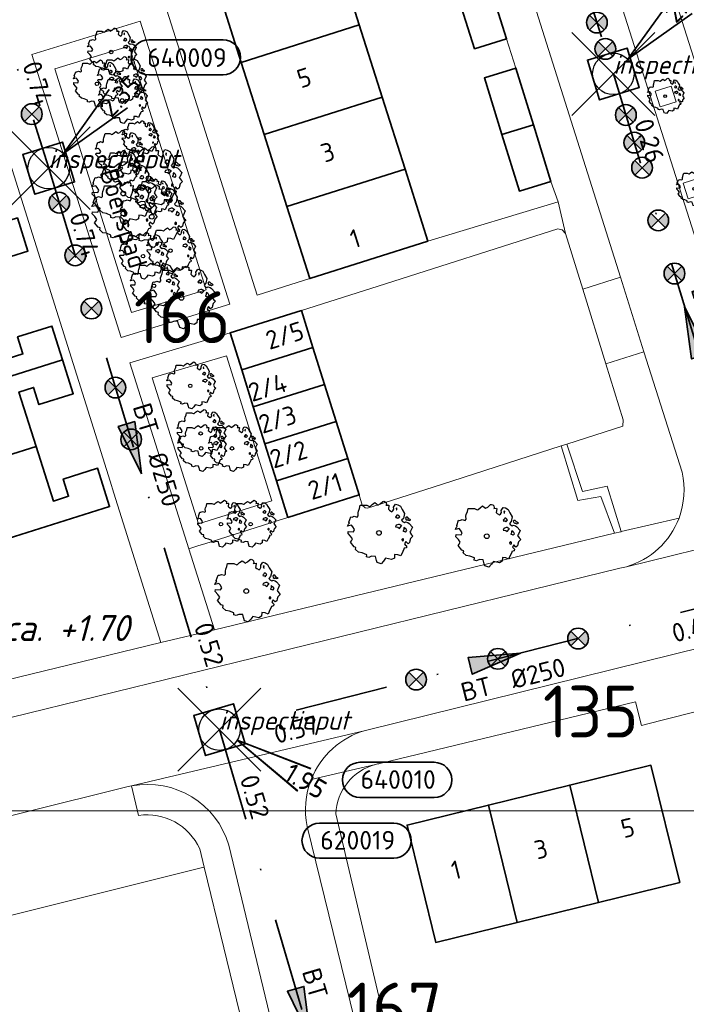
# Model space of a CAD drawing. Header units: metres. Extents: x 152391 to 157968, y 462336 to 467280.
# Tile 643 of 656: x 156757 to 156805, y 464597 to 464668. Entities that reach past the tile are written whole.
import ezdxf
from ezdxf.enums import TextEntityAlignment as Align

# ---------------------------------------------------------------- set-up
doc = ezdxf.new("R2010")
doc.units = ezdxf.units.M
doc.header["$LTSCALE"] = 0.75
doc.header["$PDMODE"] = 3
doc.header["$PDSIZE"] = 3
doc.linetypes.add('RI-VWA_BETON', pattern=[19, 9, -5, 0, -5])
doc.layers.get('0').update_dxf_attribs({"lineweight": 25})
doc.layers.get('defpoints').update_dxf_attribs({"lineweight": 25})
for name, color, linetype, lineweight in [('B-GV-GR-BOOM-S', 252, 'Continuous', 25), ('B-WE-GR-BEPLANTING_CULTUUR_HEESTERS-GV', 251, 'Continuous', 18), ('B-WE-GR-GROENVOORZIENING-GV', 251, 'Continuous', 18), ('B-WE-GR-HAAG-GV', 251, 'Continuous', 13), ('B-WE-OG-BEBOUWING-GV', 6, 'Continuous', 35), ('B-WE-OG-BEBOUWING-T18', 1, 'Continuous', 18), ('B-WE-OG-TERREIN_CULTUURSCHEIDING-GV', 251, 'Continuous', 18), ('B-WE-OG-TOPOGRAFIE-T18', 1, 'Continuous', 18), ('B-WE-VH-VERHARDING_ASFALT-GV', 251, 'Continuous', 18), ('B-WE-VH-VERHARDING_BETONSTRAATSTEEN-GV', 251, 'Continuous', 18), ('B-WE-VH-VERHARDING_TEGEL-GV', 251, 'Continuous', 18), ('N-OI-RI-T50', 130, 'Continuous', 50), ('N-OI-RI-VWA_PUTNUMMER-S @ 0.75', 36, 'Continuous', 35), ('N-OI-RI-VWA_RIOOLPUT_INSPECTIEPUT-S', 36, 'Continuous', 35), ('N-OI-RI-VWA_STROOMRICHTING-S @ 0.75', 36, 'Continuous', 35), ('N-OI-RI-VWA_TRANSPORTLEIDING_BETON_250-G', 36, 'RI-VWA_BETON', 35), ('N-OI-WH-T25', 2, 'Continuous', 25)]:
    doc.layers.add(name, color=color, linetype=linetype, lineweight=lineweight)
doc.layers.add('inspectieput', color=7, linetype='Continuous', plot=False)
doc.layers.add('N-OI-RI-VRIJVERVAL_HULPSTUK-S', color=210, linetype='Continuous', lineweight=35, plot=False)
doc.layers.add('X-XX-AL-TEKENBLAD_HULPLIJN-G', color=7, linetype='Continuous', lineweight=18, plot=False)
doc.styles.add('NLCS-ISO', font='isocpeur.ttf')
doc.styles.add('NLCS-ISO-M500-T18_CURSIEF', font='NLCS-ISO.ttf', dxfattribs={"oblique": 15, "height": 0.9})
doc.styles.add('NLCS-ISO-M750-T18', font='NLCS-ISO.ttf', dxfattribs={"height": 1.35})
doc.styles.add('NLCS-ISO-M750-T18_CURSIEF', font='NLCS-ISO.ttf', dxfattribs={"oblique": 15, "height": 1.35})
doc.styles.add('NLCS-ISO-M750-T50', font='NLCS-ISO.ttf', dxfattribs={"height": 3.75})

# ---------------------------------------------------------------- blocks, each defined once
blk = doc.blocks.new('*U65')
at = {"ltscale": 0.1}
blk.add_hatch(color=256, dxfattribs=at).paths.add_polyline_path([(2.5, 0), (-2.5, -0.833), (-2.5, 0.833)])
at = {"ltscale": 0.1, "flags": 128}
blk.add_lwpolyline([(2.5, 0), (-2.5, -0.833), (-2.5, 0.833)], close=True, dxfattribs=at)
at = {"ltscale": 0.1, "style": 'NLCS-ISO'}
for tag, p in [('BOBL', (-18.109, -3.24)), ('MAT', (-1, -3.74))]:
    blk.add_attdef(tag, text='', height=1.8, dxfattribs=at).set_placement(p, align=Align.BOTTOM_RIGHT)
for tag, p in [('BOBR', (17.163, -3.236)), ('DIA', (1, -3.74))]:
    blk.add_attdef(tag, text='', height=1.8, dxfattribs=at).set_placement(p, align=Align.BOTTOM_LEFT)
at = {"layer": 'defpoints', "ltscale": 0.1, "style": 'NLCS-ISO', "flags": 1}
blk.add_attdef('JVA', text='', height=1.8, dxfattribs=at).set_placement((0, -1), align=Align.TOP_CENTER)
blk = doc.blocks.new('B-SRI-PUT_VWA-SO')
at = {"flags": 128}
blk.add_lwpolyline([(-2, 2), (2, 2), (2, -2), (-2, -2)], close=True, dxfattribs=at)
at = {"lineweight": -3, "flags": 128}
blk.add_lwpolyline([(2, -2), (2, 2), (-2, 2), (-2, -2)], close=True, dxfattribs=at)
at = {"lineweight": -3}
blk.add_circle((0, 0), 2, dxfattribs=at)
blk = doc.blocks.new('*U309')
for q in [(7.55, -5.901), (8.819, -3.747)]:
    blk.add_line((1.723, -1.016), q)
blk.add_lwpolyline([(20.711, -6.535), (13.553, -6.535, -1), (13.553, -3.151), (20.711, -3.151, -1)], format="xyb", close=True)
at = {"ltscale": 0.1, "style": 'NLCS-ISO'}
blk.add_attdef('PUTNR', text='', height=1.8, dxfattribs=at).set_placement((17.234, -3.011), align=Align.MIDDLE_CENTER)
blk.add_attdef('PUTHGT', text='', height=1.8, rotation=329.48519, dxfattribs=at).set_placement((6.574, -3.907), align=Align.MIDDLE_LEFT)
blk = doc.blocks.new('*U178')
for q in [(5.834, 7.601), (7.601, 5.834)]:
    blk.add_line((1.414, 1.414), q)
blk.add_lwpolyline([(16.81, 12.391), (9.652, 12.391, 1), (9.652, 9.007), (16.81, 9.007, 1)], format="xyb", close=True)
at = {"ltscale": 0.1, "style": 'NLCS-ISO'}
blk.add_attdef('PUTHGT', text='', height=1.8, rotation=45, dxfattribs=at).set_placement((5.388, 5.428), align=Align.MIDDLE_LEFT)
blk.add_attdef('PUTNR', text='', height=1.8, dxfattribs=at).set_placement((13.333, 10.667), align=Align.MIDDLE_CENTER)
blk = doc.blocks.new('*U308')
for q in [(7.522, -5.936), (8.801, -3.788)]:
    blk.add_line((1.718, -1.024), q)
blk.add_lwpolyline([(16.81, -12.391), (9.652, -12.391, -1), (9.652, -9.007), (16.81, -9.007, -1)], format="xyb", close=True)
at = {"ltscale": 0.1, "style": 'NLCS-ISO'}
blk.add_attdef('PUTHGT', text='', height=1.8, rotation=329.21537, dxfattribs=at).set_placement((6.556, -3.938), align=Align.MIDDLE_LEFT)
blk.add_attdef('PUTNR', text='', height=1.8, dxfattribs=at).set_placement((13.333, -8.867), align=Align.MIDDLE_CENTER)
blk = doc.blocks.new('*U44')
at = {"ltscale": 0.1}
blk.add_hatch(color=256, dxfattribs=at).paths.add_polyline_path([(2.5, 0), (-2.5, -0.833), (-2.5, 0.833)])
at = {"ltscale": 0.1, "flags": 128}
blk.add_lwpolyline([(2.5, 0), (-2.5, -0.833), (-2.5, 0.833)], close=True, dxfattribs=at)
at = {"ltscale": 0.1, "style": 'NLCS-ISO'}
for tag, p in [('MAT', (-1, 0.5)), ('BOBL', (-19.223, 0))]:
    blk.add_attdef(tag, text='', height=1.8, dxfattribs=at).set_placement(p, align=Align.BOTTOM_RIGHT)
for tag, p in [('DIA', (1, 0.5)), ('BOBR', (18.277, -0.005))]:
    blk.add_attdef(tag, text='', height=1.8, dxfattribs=at).set_placement(p, align=Align.BOTTOM_LEFT)
at = {"layer": 'defpoints', "ltscale": 0.1, "style": 'NLCS-ISO', "flags": 1}
blk.add_attdef('JVA', text='', height=1.8, dxfattribs=at).set_placement((0, -1), align=Align.TOP_CENTER)
blk = doc.blocks.new('*U45')
at = {"ltscale": 0.1}
blk.add_hatch(color=256, dxfattribs=at).paths.add_polyline_path([(2.5, 0), (-2.5, -0.833), (-2.5, 0.833)])
at = {"ltscale": 0.1, "flags": 128}
blk.add_lwpolyline([(2.5, 0), (-2.5, -0.833), (-2.5, 0.833)], close=True, dxfattribs=at)
at = {"ltscale": 0.1, "style": 'NLCS-ISO'}
for tag, p in [('MAT', (-1, 0.5)), ('BOBL', (-18.966, 0))]:
    blk.add_attdef(tag, text='', height=1.8, dxfattribs=at).set_placement(p, align=Align.BOTTOM_RIGHT)
for tag, p in [('DIA', (1, 0.5)), ('BOBR', (18.02, -0.004))]:
    blk.add_attdef(tag, text='', height=1.8, dxfattribs=at).set_placement(p, align=Align.BOTTOM_LEFT)
at = {"layer": 'defpoints', "ltscale": 0.1, "style": 'NLCS-ISO', "flags": 1}
blk.add_attdef('JVA', text='', height=1.8, dxfattribs=at).set_placement((0, -1), align=Align.TOP_CENTER)
blk = doc.blocks.new('*U46')
at = {"ltscale": 0.1}
blk.add_hatch(color=256, dxfattribs=at).paths.add_polyline_path([(2.5, 0), (-2.5, -0.833), (-2.5, 0.833)])
at = {"ltscale": 0.1, "flags": 128}
blk.add_lwpolyline([(2.5, 0), (-2.5, -0.833), (-2.5, 0.833)], close=True, dxfattribs=at)
at = {"ltscale": 0.1, "style": 'NLCS-ISO'}
for tag, p in [('MAT', (-1, 0.5)), ('BOBL', (-21.801, 0))]:
    blk.add_attdef(tag, text='', height=1.8, dxfattribs=at).set_placement(p, align=Align.BOTTOM_RIGHT)
for tag, p in [('DIA', (1, 0.5)), ('BOBR', (20.855, -0.006))]:
    blk.add_attdef(tag, text='', height=1.8, dxfattribs=at).set_placement(p, align=Align.BOTTOM_LEFT)
at = {"layer": 'defpoints', "ltscale": 0.1, "style": 'NLCS-ISO', "flags": 1}
blk.add_attdef('JVA', text='', height=1.8, dxfattribs=at).set_placement((0, -1), align=Align.TOP_CENTER)
blk = doc.blocks.new('*U66')
at = {"ltscale": 0.1}
blk.add_hatch(color=256, dxfattribs=at).paths.add_polyline_path([(-2.5, 0), (2.5, -0.833), (2.5, 0.833)])
at = {"ltscale": 0.1, "flags": 128}
blk.add_lwpolyline([(-2.5, 0), (2.5, -0.833), (2.5, 0.833)], close=True, dxfattribs=at)
at = {"ltscale": 0.1, "style": 'NLCS-ISO'}
for tag, p in [('MAT', (-1, 0.5)), ('BOBL', (-16.66, 0))]:
    blk.add_attdef(tag, text='', height=1.8, dxfattribs=at).set_placement(p, align=Align.BOTTOM_RIGHT)
for tag, p in [('DIA', (1, 0.5)), ('BOBR', (15.714, -0.003))]:
    blk.add_attdef(tag, text='', height=1.8, dxfattribs=at).set_placement(p, align=Align.BOTTOM_LEFT)
at = {"layer": 'defpoints', "ltscale": 0.1, "style": 'NLCS-ISO', "flags": 1}
blk.add_attdef('JVA', text='', height=1.8, dxfattribs=at).set_placement((0, -1), align=Align.TOP_CENTER)
blk = doc.blocks.new('SRI-HULP')
h = blk.add_hatch(color=256)
h.dxf.hatch_style = 1
h.paths.add_polyline_path([(-0.707, 0.707, 0.198912), (-1, 0, 0.198912), (-0.707, -0.707), (0, 0)])
h = blk.add_hatch(color=256)
h.dxf.hatch_style = 1
h.paths.add_polyline_path([(1, 0, 0.198912), (0.707, 0.707), (0, 0), (0.707, -0.707, 0.198912)])
for p, q in [((-0.707, 0.707), (0.707, -0.707)), ((-0.707, -0.707), (0.707, 0.707))]:
    blk.add_line(p, q)
blk.add_circle((0, 0), 1)
blk = doc.blocks.new('ACMAP_ANN_TEMPLATE_type knoop')
at = {"layer": 'defpoints', "style": 'NLCS-ISO-M750-T18_CURSIEF', "oblique": 15}
blk.add_attdef('type_knoop', (0, 0), '', height=1.35, dxfattribs=at)
blk = doc.blocks.new('SGR-BOOM_21_30')
at = {"linetype": 'Continuous'}
for p, q in [((-1.051, 1.335), (-1.016, 1.499)), ((-1.016, 1.499), (-0.668, 1.499)), ((-0.668, 1.499), (-0.516, 1.433)), ((-0.516, 1.433), (-0.47, 1.45)), ((-0.47, 1.45), (-0.365, 1.548)), ((-0.365, 1.548), (-0.226, 1.647)), ((-0.226, 1.647), (-0.133, 1.581)), ((-0.133, 1.581), (-0.063, 1.515)), ((-0.063, 1.515), (0.065, 1.581)), ((0.065, 1.581), (0.205, 1.712)), ((0.205, 1.712), (0.263, 1.729)), ((0.263, 1.729), (0.333, 1.696)), ((0.333, 1.696), (0.391, 1.647)), ((0.402, 1.532), (0.379, 1.499)), ((0.379, 1.499), (0.53, 1.515)), ((0.391, 1.647), (0.402, 1.532)), ((0.542, 1.483), (0.507, 1.285)), ((0.53, 1.515), (0.542, 1.483)), ((0.786, 1.4), (0.891, 1.565)), ((0.891, 1.565), (1.019, 1.532)), ((1.019, 1.532), (1.158, 1.45)), ((1.158, 1.45), (1.251, 1.269)), ((-1.633, 0.579), (-1.528, 0.875)), ((-1.528, 0.875), (-1.458, 0.858)), ((-1.458, 0.858), (-1.342, 0.908)), ((-1.342, 0.908), (-1.179, 0.858)), ((-1.179, 0.858), (-1.121, 0.924)), ((-1.133, 1.088), (-1.109, 1.187)), ((-1.121, 0.924), (-1.133, 1.088)), ((-1.109, 1.187), (-1.051, 1.335)), ((0.507, 1.285), (0.565, 1.236)), ((0.565, 1.236), (0.693, 1.154)), ((0.693, 1.154), (0.751, 1.203)), ((0.751, 1.203), (0.798, 1.285)), ((0.798, 1.285), (0.786, 1.4)), ((0.937, 0.908), (0.891, 0.875)), ((0.891, 0.875), (0.926, 0.825)), ((0.972, 1.368), (0.926, 1.335)), ((0.926, 1.335), (0.949, 1.253)), ((0.926, 0.825), (0.984, 0.842)), ((0.972, 0.973), (0.937, 0.908)), ((0.949, 1.253), (0.961, 1.236)), ((0.961, 1.269), (0.972, 1.368)), ((1.03, 0.973), (0.972, 0.973)), ((0.984, 0.842), (1.03, 0.776)), ((1.077, 0.94), (1.03, 0.973)), ((1.03, 0.776), (1.077, 0.842)), ((1.124, 0.875), (1.077, 0.94)), ((1.077, 0.842), (1.124, 0.875)), ((1.321, 0.793), (1.228, 0.694)), ((1.251, 1.269), (1.379, 1.055)), ((1.379, 1.055), (1.321, 0.793)), ((1.472, 0.858), (1.438, 0.809)), ((1.438, 0.809), (1.461, 0.743)), ((1.461, 0.743), (1.531, 0.694)), ((1.542, 0.858), (1.472, 0.858)), ((1.531, 0.727), (1.635, 0.678)), ((1.531, 0.694), (1.542, 0.727)), ((1.624, 0.76), (1.542, 0.858)), ((1.728, 0.71), (1.624, 0.76)), ((-1.703, 0.365), (-1.656, 0.48)), ((-1.493, 0.415), (-1.703, 0.365)), ((-1.679, -0.029), (-1.668, 0.086)), ((-1.668, 0.086), (-1.389, 0.07)), ((-1.656, 0.48), (-1.598, 0.53)), ((-1.598, 0.53), (-1.633, 0.579)), ((-1.423, 0.333), (-1.493, 0.415)), ((-1.33, 0.185), (-1.423, 0.333)), ((-1.389, 0.07), (-1.33, 0.185)), ((0.926, 0.415), (0.891, 0.333)), ((0.891, 0.333), (1.03, 0.316)), ((1.054, 0.464), (0.926, 0.415)), ((1.03, 0.316), (1.112, 0.251)), ((1.112, 0.464), (1.054, 0.464)), ((1.217, 0.398), (1.112, 0.464)), ((1.112, 0.251), (1.205, 0.365)), ((1.205, 0.365), (1.24, 0.415)), ((1.228, 0.694), (1.275, 0.628)), ((1.275, 0.628), (1.379, 0.563)), ((1.344, 0.185), (1.31, 0.103)), ((1.434, 0.049), (1.31, 0.103)), ((1.356, 0.3), (1.344, 0.234)), ((1.344, 0.234), (1.344, 0.185)), ((1.426, 0.234), (1.356, 0.3)), ((1.379, 0.563), (1.438, 0.595)), ((1.472, 0.201), (1.426, 0.234)), ((1.434, 0.049), (1.507, 0.136)), ((1.438, 0.595), (1.565, 0.563)), ((1.507, 0.136), (1.472, 0.201)), ((1.565, 0.563), (1.635, 0.513)), ((1.635, 0.678), (1.728, 0.71)), ((1.635, 0.513), (1.81, 0.316)), ((1.717, 0.103), (1.67, 0.037)), ((1.67, 0.037), (1.763, -0.094)), ((1.81, 0.316), (1.717, 0.103)), ((-1.54, -0.177), (-1.679, -0.029)), ((-1.551, -0.505), (-1.493, -0.423)), ((-1.354, -0.752), (-1.551, -0.505)), ((-1.435, -0.324), (-1.54, -0.177)), ((-1.493, -0.423), (-1.435, -0.324)), ((1.286, -0.292), (1.24, -0.357)), ((1.24, -0.357), (1.251, -0.423)), ((1.263, -0.423), (1.333, -0.407)), ((1.333, -0.341), (1.286, -0.292)), ((1.333, -0.407), (1.333, -0.341)), ((1.461, -0.472), (1.391, -0.587)), ((1.391, -0.587), (1.426, -0.637)), ((1.426, -0.637), (1.496, -0.702)), ((1.577, -0.587), (1.461, -0.472)), ((1.496, -0.702), (1.484, -0.801)), ((1.658, -0.522), (1.577, -0.587)), ((1.682, -0.423), (1.658, -0.522)), ((1.717, -0.308), (1.682, -0.423)), ((1.845, -0.177), (1.717, -0.308)), ((1.763, -0.094), (1.845, -0.177)), ((-1.249, -0.784), (-1.354, -0.752)), ((-1.272, -0.899), (-1.249, -0.784)), ((-1.109, -1.047), (-1.272, -0.899)), ((-0.912, -1.08), (-1.109, -1.047)), ((-0.668, -1.179), (-0.912, -1.08)), ((-0.679, -1.294), (-0.668, -1.179)), ((-0.551, -1.326), (-0.679, -1.294)), ((-0.4, -1.261), (-0.551, -1.326)), ((-0.191, -1.277), (-0.4, -1.261)), ((-0.156, -1.425), (-0.191, -1.277)), ((0.356, -1.376), (0.251, -1.524)), ((0.682, -1.441), (0.356, -1.376)), ((0.833, -1.359), (0.682, -1.441)), ((0.844, -1.162), (0.833, -1.359)), ((1.03, -1.179), (0.844, -1.162)), ((1.182, -1.244), (1.03, -1.179)), ((1.286, -1.014), (1.182, -1.244)), ((1.356, -0.883), (1.286, -1.014)), ((1.368, -0.834), (1.356, -0.883)), ((1.484, -0.801), (1.368, -0.834)), ((-0.133, -1.491), (-0.156, -1.425)), ((-0.098, -1.606), (-0.133, -1.491)), ((0.112, -1.671), (-0.098, -1.606)), ((0.251, -1.524), (0.112, -1.671))]:
    blk.add_line(p, q, dxfattribs=at)
blk.add_circle((0, 0), 0.126, dxfattribs=at)
blk = doc.blocks.new('SGR-BOOM_31_50')
at = {"linetype": 'Continuous'}
for p, q in [((-0.487, 2.064), (-0.301, 2.196)), ((-0.301, 2.196), (-0.177, 2.108)), ((0.087, 2.108), (0.273, 2.283)), ((0.273, 2.283), (0.351, 2.305)), ((0.351, 2.305), (0.444, 2.261)), ((0.444, 2.261), (0.521, 2.196)), ((0.521, 2.196), (0.537, 2.042)), ((-1.51, 1.451), (-1.479, 1.582)), ((-1.495, 1.232), (-1.51, 1.451)), ((-1.479, 1.582), (-1.402, 1.78)), ((-1.402, 1.78), (-1.355, 1.999)), ((-1.355, 1.999), (-0.89, 1.999)), ((-0.89, 1.999), (-0.688, 1.911)), ((-0.688, 1.911), (-0.626, 1.933)), ((-0.626, 1.933), (-0.487, 2.064)), ((-0.177, 2.108), (-0.084, 2.02)), ((-0.084, 2.02), (0.087, 2.108)), ((0.537, 2.042), (0.506, 1.999)), ((0.506, 1.999), (0.707, 2.02)), ((0.723, 1.977), (0.676, 1.714)), ((0.676, 1.714), (0.754, 1.648)), ((0.707, 2.02), (0.723, 1.977)), ((0.754, 1.648), (0.924, 1.539)), ((0.924, 1.539), (1.002, 1.604)), ((1.002, 1.604), (1.064, 1.714)), ((1.048, 1.867), (1.188, 2.086)), ((1.064, 1.714), (1.048, 1.867)), ((1.188, 2.086), (1.358, 2.042)), ((1.296, 1.823), (1.234, 1.78)), ((1.234, 1.78), (1.265, 1.67)), ((1.265, 1.67), (1.281, 1.648)), ((1.281, 1.692), (1.296, 1.823)), ((1.358, 2.042), (1.545, 1.933)), ((1.545, 1.933), (1.669, 1.692)), ((1.669, 1.692), (1.839, 1.407)), ((-2.177, 0.772), (-2.038, 1.166)), ((-2.131, 0.706), (-2.177, 0.772)), ((-2.038, 1.166), (-1.944, 1.144)), ((-1.944, 1.144), (-1.789, 1.21)), ((-1.789, 1.21), (-1.572, 1.144)), ((-1.572, 1.144), (-1.495, 1.232)), ((1.25, 1.21), (1.188, 1.166)), ((1.188, 1.166), (1.234, 1.101)), ((1.234, 1.101), (1.312, 1.122)), ((1.296, 1.298), (1.25, 1.21)), ((1.374, 1.298), (1.296, 1.298)), ((1.312, 1.122), (1.374, 1.035)), ((1.436, 1.254), (1.374, 1.298)), ((1.374, 1.035), (1.436, 1.122)), ((1.498, 1.166), (1.436, 1.254)), ((1.436, 1.122), (1.498, 1.166)), ((1.762, 1.057), (1.638, 0.925)), ((1.638, 0.925), (1.7, 0.838)), ((1.7, 0.838), (1.839, 0.75)), ((1.839, 1.407), (1.762, 1.057)), ((1.839, 0.75), (1.917, 0.794)), ((1.963, 1.144), (1.917, 1.079)), ((1.917, 1.079), (1.948, 0.991)), ((1.917, 0.794), (2.087, 0.75)), ((1.948, 0.991), (2.041, 0.925)), ((2.056, 1.144), (1.963, 1.144)), ((2.041, 0.969), (2.18, 0.903)), ((2.041, 0.925), (2.056, 0.969)), ((2.165, 1.013), (2.056, 1.144)), ((2.087, 0.75), (2.18, 0.684)), ((2.304, 0.947), (2.165, 1.013)), ((2.18, 0.903), (2.304, 0.947)), ((-2.27, 0.487), (-2.208, 0.641)), ((-1.991, 0.553), (-2.27, 0.487)), ((-2.239, -0.038), (-2.224, 0.115)), ((-2.224, 0.115), (-1.851, 0.093)), ((-2.208, 0.641), (-2.131, 0.706)), ((-1.898, 0.444), (-1.991, 0.553)), ((-1.774, 0.246), (-1.898, 0.444)), ((-1.851, 0.093), (-1.774, 0.246)), ((1.234, 0.553), (1.188, 0.444)), ((1.188, 0.444), (1.374, 0.422)), ((1.405, 0.619), (1.234, 0.553)), ((1.374, 0.422), (1.483, 0.334)), ((1.483, 0.619), (1.405, 0.619)), ((1.622, 0.531), (1.483, 0.619)), ((1.483, 0.334), (1.607, 0.487)), ((1.607, 0.487), (1.653, 0.553)), ((1.793, 0.246), (1.746, 0.137)), ((1.911, 0.065), (1.746, 0.137)), ((1.808, 0.4), (1.793, 0.312)), ((1.793, 0.312), (1.793, 0.246)), ((1.901, 0.312), (1.808, 0.4)), ((1.963, 0.268), (1.901, 0.312)), ((1.911, 0.065), (2.01, 0.181)), ((2.01, 0.181), (1.963, 0.268)), ((2.18, 0.684), (2.413, 0.422)), ((2.289, 0.137), (2.227, 0.049)), ((2.227, 0.049), (2.351, -0.126)), ((2.413, 0.422), (2.289, 0.137)), ((-2.053, -0.235), (-2.239, -0.038)), ((-2.069, -0.673), (-1.991, -0.564)), ((-1.805, -1.002), (-2.069, -0.673)), ((-1.913, -0.433), (-2.053, -0.235)), ((-1.991, -0.564), (-1.913, -0.433)), ((1.715, -0.389), (1.653, -0.476)), ((1.653, -0.476), (1.669, -0.564)), ((1.684, -0.564), (1.777, -0.542)), ((1.777, -0.454), (1.715, -0.389)), ((1.777, -0.542), (1.777, -0.454)), ((1.948, -0.63), (1.855, -0.783)), ((2.103, -0.783), (1.948, -0.63)), ((2.211, -0.695), (2.103, -0.783)), ((2.242, -0.564), (2.211, -0.695)), ((2.289, -0.411), (2.242, -0.564)), ((2.459, -0.235), (2.289, -0.411)), ((2.351, -0.126), (2.459, -0.235)), ((-1.665, -1.046), (-1.805, -1.002)), ((-1.696, -1.199), (-1.665, -1.046)), ((-1.479, -1.396), (-1.696, -1.199)), ((-1.216, -1.44), (-1.479, -1.396)), ((1.715, -1.352), (1.576, -1.659)), ((1.808, -1.177), (1.715, -1.352)), ((1.824, -1.112), (1.808, -1.177)), ((1.979, -1.068), (1.824, -1.112)), ((1.855, -0.783), (1.901, -0.849)), ((1.901, -0.849), (1.994, -0.936)), ((1.994, -0.936), (1.979, -1.068)), ((-0.89, -1.571), (-1.216, -1.44)), ((-0.906, -1.725), (-0.89, -1.571)), ((-0.735, -1.769), (-0.906, -1.725)), ((-0.533, -1.681), (-0.735, -1.769)), ((-0.254, -1.703), (-0.533, -1.681)), ((-0.208, -1.9), (-0.254, -1.703)), ((-0.177, -1.988), (-0.208, -1.9)), ((-0.13, -2.141), (-0.177, -1.988)), ((0.335, -2.031), (0.149, -2.229)), ((0.475, -1.834), (0.335, -2.031)), ((0.909, -1.922), (0.475, -1.834)), ((1.11, -1.812), (0.909, -1.922)), ((1.126, -1.55), (1.11, -1.812)), ((1.374, -1.571), (1.126, -1.55)), ((1.576, -1.659), (1.374, -1.571)), ((0.149, -2.229), (-0.13, -2.141))]:
    blk.add_line(p, q, dxfattribs=at)
blk.add_circle((0, 0), 0.169, dxfattribs=at)
blk = doc.blocks.new('SGR-BOOM_0_20')
at = {"linetype": 'Continuous'}
for p, q in [((-0.85, 0.816), (-0.832, 0.89)), ((-0.841, 0.693), (-0.85, 0.816)), ((-0.832, 0.89), (-0.788, 1.001)), ((-0.788, 1.001), (-0.762, 1.124)), ((-0.762, 1.124), (-0.501, 1.124)), ((-0.501, 1.124), (-0.387, 1.075)), ((-0.387, 1.075), (-0.352, 1.087)), ((-0.352, 1.087), (-0.274, 1.161)), ((-0.274, 1.161), (-0.169, 1.235)), ((-0.169, 1.235), (-0.099, 1.186)), ((-0.099, 1.186), (-0.047, 1.137)), ((-0.047, 1.137), (0.049, 1.186)), ((0.049, 1.186), (0.154, 1.284)), ((0.154, 1.284), (0.197, 1.297)), ((0.197, 1.297), (0.25, 1.272)), ((0.25, 1.272), (0.293, 1.235)), ((0.302, 1.149), (0.284, 1.124)), ((0.284, 1.124), (0.398, 1.137)), ((0.293, 1.235), (0.302, 1.149)), ((0.407, 1.112), (0.38, 0.964)), ((0.38, 0.964), (0.424, 0.927)), ((0.398, 1.137), (0.407, 1.112)), ((0.424, 0.927), (0.52, 0.865)), ((0.52, 0.865), (0.564, 0.902)), ((0.564, 0.902), (0.598, 0.964)), ((0.59, 1.05), (0.668, 1.173)), ((0.598, 0.964), (0.59, 1.05)), ((0.668, 1.173), (0.764, 1.149)), ((0.729, 1.026), (0.694, 1.001)), ((0.694, 1.001), (0.712, 0.939)), ((0.729, 0.73), (0.703, 0.681)), ((0.712, 0.939), (0.721, 0.927)), ((0.721, 0.952), (0.729, 1.026)), ((0.773, 0.73), (0.729, 0.73)), ((0.764, 1.149), (0.869, 1.087)), ((0.808, 0.705), (0.773, 0.73)), ((0.869, 1.087), (0.939, 0.952)), ((0.939, 0.952), (1.035, 0.792)), ((1.035, 0.792), (0.991, 0.594)), ((-1.277, 0.274), (-1.242, 0.36)), ((-1.12, 0.311), (-1.277, 0.274)), ((-1.259, -0.022), (-1.251, 0.065)), ((-1.251, 0.065), (-1.041, 0.052)), ((-1.242, 0.36), (-1.198, 0.397)), ((-1.225, 0.434), (-1.146, 0.656)), ((-1.198, 0.397), (-1.225, 0.434)), ((-1.146, 0.656), (-1.094, 0.644)), ((-1.068, 0.249), (-1.12, 0.311)), ((-1.094, 0.644), (-1.007, 0.681)), ((-0.998, 0.139), (-1.068, 0.249)), ((-1.041, 0.052), (-0.998, 0.139)), ((-1.007, 0.681), (-0.884, 0.644)), ((-0.884, 0.644), (-0.841, 0.693)), ((0.703, 0.681), (0.668, 0.656)), ((0.668, 0.656), (0.694, 0.619)), ((0.694, 0.311), (0.668, 0.249)), ((0.668, 0.249), (0.773, 0.237)), ((0.694, 0.619), (0.738, 0.631)), ((0.79, 0.348), (0.694, 0.311)), ((0.738, 0.631), (0.773, 0.582)), ((0.773, 0.582), (0.808, 0.631)), ((0.773, 0.237), (0.834, 0.188)), ((0.834, 0.348), (0.79, 0.348)), ((0.843, 0.656), (0.808, 0.705)), ((0.808, 0.631), (0.843, 0.656)), ((0.912, 0.299), (0.834, 0.348)), ((0.834, 0.188), (0.904, 0.274)), ((0.904, 0.274), (0.93, 0.311)), ((0.991, 0.594), (0.921, 0.521)), ((0.921, 0.521), (0.956, 0.471)), ((0.956, 0.471), (1.035, 0.422)), ((1.008, 0.139), (0.982, 0.077)), ((1.075, 0.037), (0.982, 0.077)), ((1.017, 0.225), (1.008, 0.176)), ((1.008, 0.176), (1.008, 0.139)), ((1.069, 0.176), (1.017, 0.225)), ((1.035, 0.422), (1.078, 0.447)), ((1.104, 0.151), (1.069, 0.176)), ((1.075, 0.037), (1.13, 0.102)), ((1.104, 0.644), (1.078, 0.607)), ((1.078, 0.607), (1.096, 0.557)), ((1.078, 0.447), (1.174, 0.422)), ((1.096, 0.557), (1.148, 0.521)), ((1.157, 0.644), (1.104, 0.644)), ((1.13, 0.102), (1.104, 0.151)), ((1.148, 0.545), (1.226, 0.508)), ((1.148, 0.521), (1.157, 0.545)), ((1.218, 0.57), (1.157, 0.644)), ((1.174, 0.422), (1.226, 0.385)), ((1.296, 0.533), (1.218, 0.57)), ((1.226, 0.508), (1.296, 0.533)), ((1.226, 0.385), (1.357, 0.237)), ((1.287, 0.077), (1.253, 0.028)), ((1.253, 0.028), (1.322, -0.071)), ((1.357, 0.237), (1.287, 0.077)), ((-1.155, -0.132), (-1.259, -0.022)), ((-1.164, -0.379), (-1.12, -0.317)), ((-1.015, -0.564), (-1.164, -0.379)), ((-1.076, -0.243), (-1.155, -0.132)), ((-1.12, -0.317), (-1.076, -0.243)), ((-0.937, -0.588), (-1.015, -0.564)), ((-0.954, -0.675), (-0.937, -0.588)), ((-0.832, -0.785), (-0.954, -0.675)), ((0.965, -0.219), (0.93, -0.268)), ((0.93, -0.268), (0.939, -0.317)), ((0.947, -0.317), (1, -0.305)), ((1, -0.256), (0.965, -0.219)), ((1.017, -0.662), (0.965, -0.761)), ((1, -0.305), (1, -0.256)), ((1.026, -0.625), (1.017, -0.662)), ((1.113, -0.601), (1.026, -0.625)), ((1.096, -0.354), (1.043, -0.44)), ((1.043, -0.44), (1.069, -0.477)), ((1.069, -0.477), (1.122, -0.527)), ((1.183, -0.44), (1.096, -0.354)), ((1.122, -0.527), (1.113, -0.601)), ((1.244, -0.391), (1.183, -0.44)), ((1.261, -0.317), (1.244, -0.391)), ((1.287, -0.231), (1.261, -0.317)), ((1.383, -0.132), (1.287, -0.231)), ((1.322, -0.071), (1.383, -0.132)), ((-0.684, -0.81), (-0.832, -0.785)), ((-0.501, -0.884), (-0.684, -0.81)), ((-0.509, -0.97), (-0.501, -0.884)), ((-0.413, -0.995), (-0.509, -0.97)), ((-0.3, -0.946), (-0.413, -0.995)), ((-0.143, -0.958), (-0.3, -0.946)), ((-0.117, -1.069), (-0.143, -0.958)), ((-0.099, -1.118), (-0.117, -1.069)), ((-0.073, -1.204), (-0.099, -1.118)), ((0.084, -1.254), (-0.073, -1.204)), ((0.188, -1.143), (0.084, -1.254)), ((0.267, -1.032), (0.188, -1.143)), ((0.511, -1.081), (0.267, -1.032)), ((0.625, -1.019), (0.511, -1.081)), ((0.633, -0.872), (0.625, -1.019)), ((0.773, -0.884), (0.633, -0.872)), ((0.886, -0.933), (0.773, -0.884)), ((0.965, -0.761), (0.886, -0.933))]:
    blk.add_line(p, q, dxfattribs=at)
blk.add_circle((0, 0), 0.0948, dxfattribs=at)

msp = doc.modelspace()

# ---------------------------------------------------------------- linework, layer by layer
at = {"layer": 'B-WE-GR-BEPLANTING_CULTUUR_HEESTERS-GV'}
msp.add_lwpolyline([(156776.216, 464631.828), (156775.501, 464631.601), (156770.207, 464629.921), (156769.766, 464629.781), (156769.051, 464629.554), (156770.91, 464623.697), (156799.846, 464630.683), (156798.854, 464633.344), (156797.177, 464633.053), (156795.971, 464636.994), (156787.322, 464634.217), (156781.975, 464632.5), (156781.797, 464632.528), (156781.587, 464632.705), (156781.373, 464633.446)], close=True, dxfattribs=at)
at = {"layer": 'B-WE-GR-GROENVOORZIENING-GV'}
for points in [[(156803.928, 464663.028), (156802.784, 464662.662), (156803.149, 464661.519), (156804.293, 464661.884)], [(156805.942, 464656.376), (156804.798, 464656.01), (156805.163, 464654.867), (156806.307, 464655.232)], [(156800.328, 464630.803), (156799.296, 464634.074), (156797.509, 464633.69), (156796.388, 464637.128), (156795.971, 464636.994), (156797.177, 464633.053), (156798.854, 464633.344), (156799.846, 464630.683), (156800.292, 464630.791)]]:
    msp.add_lwpolyline(points, close=True, dxfattribs=at)
at = {"layer": 'B-WE-GR-HAAG-GV'}
msp.add_lwpolyline([(156799.296, 464634.074), (156797.509, 464633.69), (156796.388, 464637.128), (156795.971, 464636.994), (156797.177, 464633.053), (156798.854, 464633.344), (156799.846, 464630.683), (156800.292, 464630.791), (156800.328, 464630.803)], close=True, dxfattribs=at)
at = {"layer": 'B-WE-OG-BEBOUWING-GV'}
for points in [[(156779.721, 464672.665), (156771.183, 464669.956), (156772.837, 464664.742), (156781.375, 464667.451)], [(156790.735, 464670.512), (156788.429, 464669.78), (156789.717, 464665.724), (156792.023, 464666.457)], [(156783.029, 464662.238), (156781.375, 464667.451), (156772.837, 464664.742), (156774.491, 464659.529)], [(156793.964, 464660.232), (156792.698, 464664.326), (156790.426, 464663.623), (156791.692, 464659.529)], [(156784.683, 464657.024), (156783.029, 464662.238), (156774.491, 464659.529), (156776.145, 464654.315)], [(156793.964, 464660.232), (156791.692, 464659.529), (156792.958, 464655.434), (156795.231, 464656.137)], [(156786.335, 464651.816), (156784.683, 464657.024), (156776.145, 464654.315), (156777.797, 464649.108)], [(156746.151, 464644.52), (156754.744, 464647.241), (156753.486, 464651.212), (156754.537, 464651.545), (156754.927, 464650.305), (156757.407, 464651.086), (156756.65, 464653.488), (156744.53, 464649.668)], [(156754.744, 464647.241), (156746.151, 464644.52), (156747.765, 464639.395), (156759.91, 464643.22), (156759.139, 464645.669), (156756.659, 464644.888), (156757.049, 464643.648), (156755.988, 464643.312)], [(156772.869, 464642.494), (156778.026, 464644.112), (156777.187, 464646.784), (156772.03, 464645.166)], [(156778.026, 464644.112), (156772.869, 464642.494), (156773.707, 464639.822), (156778.864, 464641.44)], [(156747.765, 464639.395), (156749.387, 464634.244), (156758, 464636.958), (156756.753, 464640.896), (156757.811, 464641.231), (156758.201, 464639.991), (156760.681, 464640.772), (156759.91, 464643.22)], [(156778.864, 464641.44), (156773.707, 464639.822), (156774.546, 464637.15), (156779.703, 464638.768)], [(156775.384, 464634.479), (156780.541, 464636.097), (156779.703, 464638.768), (156774.546, 464637.15)], [(156758, 464636.958), (156749.387, 464634.244), (156751.11, 464628.772), (156751.741, 464626.769), (156756.147, 464628.157), (156755.517, 464630.16), (156763.311, 464632.614), (156762.442, 464635.376), (156759.962, 464634.596), (156760.352, 464633.356), (156759.245, 464633.007)], [(156780.541, 464636.097), (156775.384, 464634.479), (156776.216, 464631.828), (156781.373, 464633.446)], [(156804.556, 464605.41), (156802.473, 464613.9), (156796.599, 464612.459), (156798.682, 464603.969)], [(156790.713, 464611.015), (156792.796, 464602.524), (156798.682, 464603.969), (156796.599, 464612.459)], [(156792.796, 464602.524), (156790.713, 464611.015), (156784.827, 464609.571), (156786.91, 464601.08)]]:
    msp.add_lwpolyline(points, close=True, dxfattribs=at)
at = {"layer": 'B-WE-OG-TERREIN_CULTUURSCHEIDING-GV'}
for points in [[(156772.015, 464647.247), (156765.523, 464667.735), (156757.684, 464665.325), (156764.146, 464644.837)], [(156770.306, 464648.292), (156764.721, 464665.919), (156759.343, 464664.265), (156764.904, 464646.638)], [(156770.306, 464648.292), (156764.904, 464646.638), (156759.343, 464664.265), (156764.721, 464665.919)], [(156767.098, 464635.705), (156767.405, 464634.739), (156769.051, 464629.554), (156769.766, 464629.781), (156770.207, 464629.921), (156775.501, 464631.601), (156776.216, 464631.828), (156775.384, 464634.479), (156774.546, 464637.15), (156773.707, 464639.822), (156772.869, 464642.494), (156772.03, 464645.166), (156764.784, 464642.997)], [(156771.76, 464643.52), (156766.4, 464641.915), (156768.565, 464635.093), (156769.753, 464631.351), (156775.052, 464633.032)], [(156771.76, 464643.52), (156775.052, 464633.032), (156769.753, 464631.351), (156768.565, 464635.093), (156766.4, 464641.915)]]:
    msp.add_lwpolyline(points, close=True, dxfattribs=at)
for points in [[(156765.415, 464610.264), (156764.91, 464612.409), (156764.566, 464612.341), (156749.92, 464608.69), (156732.838, 464604.575)], [(156733.366, 464602.131), (156744.263, 464604.756), (156745.334, 464600.385), (156751.586, 464601.891), (156770.037, 464606.491), (156770.162, 464606.522), (156769.837, 464607.856)]]:
    msp.add_lwpolyline(points, dxfattribs=at)
msp.add_lwpolyline([(156769.837, 464607.856, 0.330607), (156765.415, 464610.264)], format="xyb", dxfattribs=at)
at = {"layer": 'B-WE-VH-VERHARDING_ASFALT-GV'}
for points in [[(156781.813, 464616.414), (156810.775, 464623.568), (156828.682, 464627.991), (156832.73, 464628.97), (156832.723, 464628.989), (156871.514, 464638.554), (156869.855, 464645.282), (156817.572, 464632.393), (156817.515, 464632.381), (156809.107, 464630.321), (156800.699, 464628.258)], [(156800.222, 464628.142), (156737.271, 464612.716), (156730.111, 464610.923), (156728.131, 464610.447), (156725.388, 464609.787), (156727.178, 464602.671)], [(156732.838, 464604.575), (156749.92, 464608.69), (156764.566, 464612.341), (156764.91, 464612.409), (156781.813, 464616.414)]]:
    msp.add_lwpolyline(points, dxfattribs=at)
msp.add_lwpolyline([(156800.699, 464628.258, -0.021238), (156800.222, 464628.142)], format="xyb", dxfattribs=at)
at = {"layer": 'B-WE-VH-VERHARDING_BETONSTRAATSTEEN-GV'}
for points in [[(156810.713, 464636.235), (156791.156, 464697.774)], [(156786.012, 464694.294), (156800.259, 464649.21), (156801.968, 464643.802), (156804.721, 464635.088)], [(156800.699, 464628.258), (156809.107, 464630.321), (156817.515, 464632.381)], [(156781.813, 464616.414), (156764.91, 464612.409)], [(156809.266, 464481.068), (156804.853, 464497.7), (156804.307, 464500), (156800.798, 464514.783), (156800.463, 464516.152), (156791.418, 464553.147), (156790.389, 464557.354), (156777.607, 464609.468)], [(156771.948, 464608.11), (156779.842, 464575.245), (156780.333, 464573.202), (156780.558, 464572.285), (156788.345, 464540.494), (156793.054, 464521.032), (156793.772, 464518.067), (156794.583, 464514.716), (156798.144, 464500), (156804.286, 464475.898)]]:
    msp.add_lwpolyline(points, dxfattribs=at)
for points in [[(156797.538, 464648.348), (156796.292, 464652.368), (156796.052, 464652.634), (156795.724, 464652.691), (156782.749, 464648.557), (156777.187, 464646.784), (156778.026, 464644.112), (156778.864, 464641.44), (156779.703, 464638.768), (156780.541, 464636.097), (156781.373, 464633.446), (156781.587, 464632.705), (156781.797, 464632.528), (156781.975, 464632.5), (156787.322, 464634.217), (156795.971, 464636.994), (156796.388, 464637.128), (156800.448, 464638.431), (156800.47, 464638.887), (156799.215, 464642.935)], [(156801.968, 464643.802), (156800.259, 464649.21), (156797.538, 464648.348), (156799.215, 464642.935)]]:
    msp.add_lwpolyline(points, close=True, dxfattribs=at)
for points in [[(156804.721, 464635.088, -0.146798), (156804.501, 464631.777)], [(156804.501, 464631.777, -0.236989), (156800.699, 464628.258)], [(156777.897, 464612.854, -0.23382), (156781.813, 464616.414)], [(156764.91, 464612.409, -0.38345), (156771.948, 464608.11)], [(156777.607, 464609.468, -0.145301), (156777.897, 464612.854)]]:
    msp.add_lwpolyline(points, format="xyb", dxfattribs=at)
at = {"layer": 'B-WE-VH-VERHARDING_TEGEL-GV'}
for points in [[(156814.166, 464638.096), (156803.166, 464672.649), (156802.067, 464672.305), (156800.792, 464676.383), (156799.518, 464680.46), (156798.831, 464682.401), (156797.506, 464686.6), (156796.181, 464690.798), (156795.739, 464692.222), (156794.997, 464694.442), (156793.706, 464698.582), (156791.156, 464697.774), (156810.713, 464636.235)], [(156796.292, 464652.368), (156797.538, 464648.348), (156800.259, 464649.21), (156786.012, 464694.294)], [(156745.099, 464684.65), (156751.781, 464663.565), (156753.435, 464664.053), (156753.97, 464664.211), (156763.359, 464634.455), (156763.63, 464633.588), (156767.018, 464622.775), (156770.91, 464623.697), (156769.051, 464629.554), (156767.405, 464634.739), (156767.098, 464635.705), (156764.784, 464642.997), (156772.03, 464645.166), (156777.187, 464646.784), (156782.749, 464648.557), (156795.724, 464652.691), (156796.052, 464652.634), (156796.292, 464652.368), (156795.769, 464654.656), (156786.335, 464651.816), (156777.797, 464649.108), (156773.983, 464647.901), (156760.787, 464689.614)], [(156790.735, 464670.512), (156792.023, 464666.457), (156792.698, 464664.326), (156793.964, 464660.232), (156795.231, 464656.137), (156795.769, 464654.656), (156796.292, 464652.368)], [(156801.968, 464643.802), (156799.215, 464642.935), (156800.47, 464638.887), (156800.448, 464638.431), (156796.388, 464637.128), (156797.509, 464633.69), (156799.296, 464634.074), (156800.328, 464630.803), (156804.501, 464631.777)], [(156804.721, 464635.088), (156801.968, 464643.802)], [(156804.501, 464631.777), (156800.328, 464630.803), (156800.292, 464630.791), (156799.846, 464630.683), (156770.91, 464623.697), (156767.018, 464622.775), (156742.548, 464616.811), (156741.395, 464616.53)], [(156736.458, 464612.798), (156737.209, 464612.971), (156737.271, 464612.716), (156800.222, 464628.142)], [(156801.779, 464616.77), (156803.176, 464617.124), (156809.009, 464618.601), (156809.009, 464618.602), (156812.022, 464619.339), (156813.503, 464619.703), (156821.993, 464621.785), (156827.905, 464623.166), (156829.725, 464623.595), (156829.29, 464625.382), (156828.682, 464627.991), (156810.775, 464623.568), (156781.813, 464616.414)], [(156782.857, 464614.024), (156801.364, 464618.493), (156801.779, 464616.77)], [(156777.897, 464612.854), (156782.547, 464613.954)], [(156782.547, 464613.954), (156777.897, 464612.854)], [(156764.91, 464612.409), (156765.415, 464610.264)], [(156777.607, 464609.468), (156790.389, 464557.354), (156792.448, 464557.9), (156790.935, 464564.051), (156785.077, 464587.863), (156785.075, 464587.87), (156784.648, 464589.276), (156779.67, 464610.37)], [(156769.837, 464607.856), (156770.162, 464606.522), (156771.585, 464600.681), (156777.032, 464578.319), (156777.854, 464574.945)], [(156777.854, 464574.945), (156779.842, 464575.245), (156771.948, 464608.11)]]:
    msp.add_lwpolyline(points, dxfattribs=at)
for points in [[(156772.015, 464647.247), (156764.146, 464644.837), (156757.684, 464665.325), (156765.523, 464667.735)], [(156803.928, 464663.028), (156804.293, 464661.884), (156803.149, 464661.519), (156802.784, 464662.662)], [(156805.942, 464656.376), (156806.307, 464655.232), (156805.163, 464654.867), (156804.798, 464656.01)]]:
    msp.add_lwpolyline(points, close=True, dxfattribs=at)
for points in [[(156804.501, 464631.777, 0.146798), (156804.721, 464635.088)], [(156800.699, 464628.258, 0.236989), (156804.501, 464631.777)], [(156800.222, 464628.142, 0.021238), (156800.699, 464628.258)], [(156781.813, 464616.414, 0.23382), (156777.897, 464612.854)], [(156779.67, 464610.37, -0.327341), (156782.547, 464613.954)], [(156782.547, 464613.954, -0.019802), (156782.857, 464614.024)], [(156771.948, 464608.11, 0.38345), (156764.91, 464612.409)], [(156777.897, 464612.854, 0.145301), (156777.607, 464609.468)], [(156765.415, 464610.264, -0.330607), (156769.837, 464607.856)]]:
    msp.add_lwpolyline(points, format="xyb", dxfattribs=at)
at = {"layer": 'inspectieput'}
for p in [(156799.75, 464663.91), (156758.91, 464657.09), (156771.26, 464616.47), (156771.26, 464616.47)]:
    msp.add_point(p, dxfattribs=at)
at = {"layer": 'N-OI-RI-VWA_TRANSPORTLEIDING_BETON_250-G'}
for p, q in [((156744.94, 464701.66), (156758.91, 464657.09)), ((156788.14, 464700.37), (156799.75, 464663.91)), ((156799.75, 464663.91), (156811.16, 464626.62)), ((156758.91, 464657.09), (156771.26, 464616.47)), ((156811.16, 464626.62), (156771.26, 464616.47)), ((156771.26, 464616.47), (156783.35, 464575.37))]:
    msp.add_line(p, q, dxfattribs=at)
at = {"layer": 'X-XX-AL-TEKENBLAD_HULPLIJN-G', "flags": 128}
msp.add_lwpolyline([(157094.967, 465213.858), (156664.467, 465213.858), (156664.467, 464610.608), (156944.967, 464610.608), (156944.967, 464698.559), (157094.967, 464698.559)], close=True, dxfattribs=at)

# ---------------------------------------------------------------- block references
at = {"layer": 'B-GV-GR-BOOM-S', "transparency": 33554559}
for name, p in [('SGR-BOOM_21_30', (156763.429, 464665.496)), ('SGR-BOOM_21_30', (156764.144, 464663.43)), ('SGR-BOOM_21_30', (156762.396, 464663.192)), ('SGR-BOOM_21_30', (156764.223, 464662)), ('SGR-BOOM_0_20', (156803.5, 464662.3)), ('SGR-BOOM_0_20', (156765.494, 464659.22)), ('SGR-BOOM_21_30', (156764, 464658.1)), ('SGR-BOOM_0_20', (156764.144, 464657.075)), ('SGR-BOOM_31_50', (156766.13, 464656.36)), ('SGR-BOOM_31_50', (156764.303, 464655.248)), ('SGR-BOOM_0_20', (156805.6, 464655.6)), ('SGR-BOOM_31_50', (156764.303, 464653.819)), ('SGR-BOOM_0_20', (156766.447, 464655.01)), ('SGR-BOOM_31_50', (156766.368, 464653.58)), ('SGR-BOOM_21_30', (156765.732, 464650.72)), ('SGR-BOOM_21_30', (156767.718, 464651.118)), ('SGR-BOOM_21_30', (156766.527, 464648.576)), ('SGR-BOOM_31_50', (156768.513, 464647.702)), ('SGR-BOOM_21_30', (156769.148, 464641.347)), ('SGR-BOOM_21_30', (156769.9, 464637.9)), ('SGR-BOOM_21_30', (156769.942, 464636.819)), ('SGR-BOOM_21_30', (156772.167, 464636.819)), ('SGR-BOOM_21_30', (156771.372, 464631.338)), ('SGR-BOOM_21_30', (156773.517, 464631.338)), ('SGR-BOOM_31_50', (156782.8, 464630.7)), ('SGR-BOOM_31_50', (156790.596, 464630.464)), ('SGR-BOOM_31_50', (156773.199, 464626.492))]:
    msp.add_blockref(name, p, dxfattribs=at)
at = {"layer": 'defpoints'}
for p in [(156799.75, 464663.91), (156758.91, 464657.09), (156771.26, 464616.47), (156771.26, 464616.47)]:
    msp.add_blockref('ACMAP_ANN_TEMPLATE_type knoop', p, dxfattribs=at).add_auto_attribs({'type_knoop': 'inspectieput'})
at = {"layer": 'N-OI-RI-VRIJVERVAL_HULPSTUK-S', "xscale": 0.75, "yscale": 0.75, "zscale": 0.75}
for p in [(156798.562, 464667.625), (156799.172, 464665.719), (156757.688, 464661), (156800.656, 464660.938), (156801.266, 464658.938), (156801.828, 464657.125), (156759.672, 464654.594), (156803, 464653.312), (156760.828, 464650.781), (156804.172, 464649.469), (156762, 464646.938), (156763.734, 464641.219), (156764.875, 464637.469), (156797.203, 464623.062), (156791.406, 464621.594), (156785.484, 464620.094)]:
    msp.add_blockref('SRI-HULP', p, dxfattribs=at)
at = {"layer": 'N-OI-RI-VWA_PUTNUMMER-S @ 0.75', "xscale": 0.75, "yscale": 0.75, "zscale": 0.75}
for p, values in [((156799.75, 464663.91), {'PUTNR': '620017', 'PUTHGT': '2.16'}), ((156758.91, 464657.09), {'PUTNR': '640009', 'PUTHGT': '2.35'})]:
    msp.add_blockref('*U178', p, dxfattribs=at).add_auto_attribs(values)
at = {"layer": 'N-OI-RI-VWA_PUTNUMMER-S @ 0.75'}
ref = msp.add_blockref('*U308', (156771.26, 464616.47), dxfattribs=dict(at, xscale=0.75, yscale=0.75, zscale=0.75))
ref.add_attrib('PUTNR', '620019', dxfattribs={"layer": '0', "ltscale": 0.1, "height": 1.35, "style": 'NLCS-ISO'}).set_placement((156781.26, 464608.47), align=Align.MIDDLE_CENTER)
ref.add_attrib('PUTHGT', '1.95', dxfattribs={"layer": '0', "ltscale": 0.1, "height": 1.35, "rotation": 329.21537, "style": 'NLCS-ISO'}).set_placement((156776.177, 464613.516), align=Align.MIDDLE_LEFT)
ref = msp.add_blockref('*U309', (156771.26, 464616.47), dxfattribs=dict(at, xscale=0.75, yscale=0.75, zscale=0.75))
ref.add_attrib('PUTNR', '640010', dxfattribs={"layer": '0', "ltscale": 0.1, "height": 1.35, "style": 'NLCS-ISO'}).set_placement((156784.186, 464612.862), align=Align.MIDDLE_CENTER)
ref.add_attrib('PUTHGT', '1.95', dxfattribs={"layer": '0', "ltscale": 0.1, "height": 1.35, "rotation": 329.48519, "style": 'NLCS-ISO'}).set_placement((156776.191, 464613.539), align=Align.MIDDLE_LEFT)
at = {"layer": 'N-OI-RI-VWA_RIOOLPUT_INSPECTIEPUT-S', "xscale": 0.75, "yscale": 0.75, "zscale": 0.75}
for p, rotation in [((156799.75, 464663.91), 287.0130710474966), ((156758.91, 464657.09), 286.9112344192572), ((156771.26, 464616.47), 286.3918045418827), ((156771.26, 464616.47), 286.3918045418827)]:
    msp.add_blockref('B-SRI-PUT_VWA-SO', p, dxfattribs=dict(at, rotation=rotation))
at = {"layer": 'N-OI-RI-VWA_STROOMRICHTING-S @ 0.75', "xscale": 0.75, "yscale": 0.75, "zscale": 0.75}
for name, p, rotation, values in [('*U46', (156751.925, 464679.375), 287.4030535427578, {'MAT': 'BT', 'DIA': '%%c250', 'BOBL': '0.97', 'BOBR': '0.74'}), ('*U66', (156805.455, 464645.265), 287.0130710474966, {'MAT': 'BT', 'DIA': '%%c250', 'BOBL': '0.26', 'BOBR': '0.46'}), ('*U45', (156765.085, 464636.78), 286.9112344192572, {'MAT': 'BT', 'DIA': '%%c250', 'BOBL': '0.74', 'BOBR': '0.52'}), ('*U65', (156791.21, 464621.545), 14.27251338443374, {'MAT': 'BT', 'DIA': '%%c250', 'BOBL': '0.57', 'BOBR': '0.46'}), ('*U44', (156777.305, 464595.92), 286.3918045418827, {'MAT': 'BT', 'DIA': '%%c250', 'BOBL': '0.52', 'BOBR': '0.36'})]:
    msp.add_blockref(name, p, dxfattribs=dict(at, rotation=rotation)).add_auto_attribs(values)

# ---------------------------------------------------------------- texts
at = {"layer": 'B-WE-OG-BEBOUWING-T18', "style": 'NLCS-ISO-M750-T18'}
for s, rotation, p in [('5', 17.6, (156777.385, 464663.635)), ('3', 17.6, (156779.092, 464658.254)), ('1', 17.6, (156781.077, 464651.997)), ('2/5', 17.4, (156775.98, 464644.99)), ('2/4', 17.4, (156774.739, 464641.225)), ('2/3', 17.5, (156775.463, 464638.919)), ('2/2', 17.4, (156776.257, 464636.39)), ('2/1', 17.4, (156778.9, 464634.08)), ('5', 13.8, (156800.794, 464609.37)), ('3', 13.8, (156794.516, 464607.829)), ('1', 13.8, (156788.372, 464606.322))]:
    msp.add_text(s, height=1.35, rotation=rotation, dxfattribs=at).set_placement(p, align=Align.MIDDLE)
at = {"layer": 'B-WE-OG-TOPOGRAFIE-T18', "style": 'NLCS-ISO-M750-T18'}
msp.add_text('Boerspad', height=1.35, rotation=287.4, dxfattribs=at).set_placement((156764.132, 464653.409), align=Align.MIDDLE)
at = {"layer": 'N-OI-RI-T50', "style": 'NLCS-ISO-M750-T50'}
for s, p in [('166', (156765.071, 464644.431)), ('135', (156794.658, 464615.903)), ('167', (156780.495, 464594.418))]:
    msp.add_text(s, height=3.75, dxfattribs=at).set_placement(p)
at = {"layer": 'N-OI-WH-T25', "style": 'NLCS-ISO-M500-T18_CURSIEF', "oblique": 15}
msp.add_text('HOOGST GEMETEN GRONDWATERSTAND ca. +1.70', height=1.875, dxfattribs=at).set_placement((156737.524, 464622.322), align=Align.BOTTOM_CENTER)

doc.saveas('drawing.dxf')
